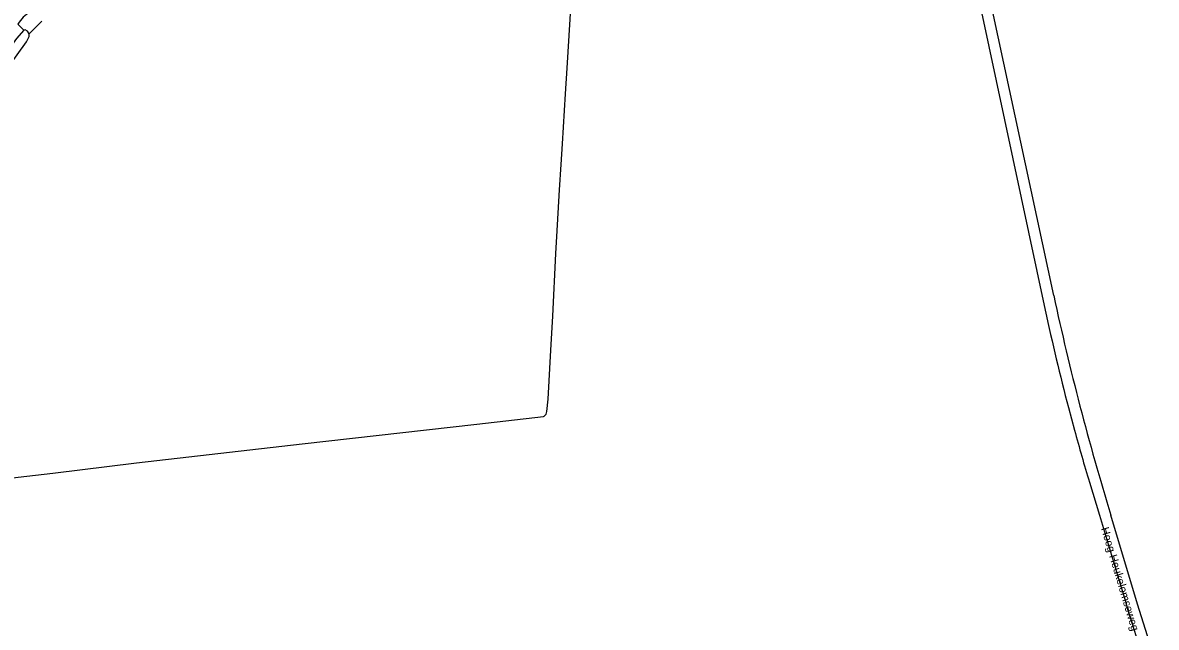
# Model space of a CAD drawing. Extents: x 137999 to 141000, y 397500 to 400501.
# Drawn here: x 139030.1 to 139384.1, y 399235.9 to 399424.8 of the extents above; entities that cross this region are included whole.
import ezdxf

# ---------------------------------------------------------------- set-up
doc = ezdxf.new("R2010")
doc.units = 0
doc.layers.add('gg-anno-openbare ruimte label', color=7, linetype='Continuous')
doc.layers.add('gx-grn-maaiveld', color=7, linetype='Continuous')

msp = doc.modelspace()

# ---------------------------------------------------------------- linework, layer by layer
at = {"layer": 'gx-grn-maaiveld'}
for p, q in [((139030.39, 399422.5), (139028.59, 399424.36)), ((139032.12, 399421.36), (139036.09, 399425.34)), ((139356.63, 399304.6), (139358.52, 399297.55))]:
    msp.add_line(p, q, dxfattribs=at)
for points in [[(139352.03, 399339.57), (139332.86, 399428.58), (139330.84, 399437.96), (139324.05, 399469.46), (139322.08, 399479.8), (139321.59, 399482.4), (139321.56, 399482.65), (139321.53, 399482.9), (139321.51, 399483.14), (139321.49, 399483.39), (139321.49, 399483.64), (139321.48, 399483.89), (139321.51, 399484.64), (139321.52, 399484.89), (139321.53, 399485.04), (139321.57, 399485.38), (139321.62, 399485.71), (139321.64, 399485.87), (139321.66, 399485.97), (139321.69, 399486.12), (139321.85, 399486.85)], [(139317.03, 399483.66), (139317.62, 399481.56), (139318.23, 399481.69), (139320.63, 399469.61), (139322.44, 399461.15), (139323.61, 399455.67), (139325.21, 399448.15), (139326.57, 399441.81), (139349.39, 399335.03)], [(139000.64, 399279.59), (139039.53, 399284.07), (139065.56, 399287.37), (139117.32, 399293.29), (139171.85, 399299.38), (139192.71, 399301.79), (139192.88, 399301.93), (139193.42, 399302.39), (139193.56, 399302.5), (139193.76, 399303.34), (139194.15, 399307.25), (139194.95, 399322.48), (139195.58, 399333.1), (139196.58, 399352.75), (139196.85, 399358.08), (139197.7, 399372.64), (139198.24, 399380.53), (139198.68, 399386.93), (139199.61, 399402.59), (139200.09, 399410.57), (139201.36, 399431.03)], [(139030.39, 399422.5), (139028.15, 399419.91), (139016.69, 399404), (139010.66, 399395.4), (139004.05, 399385.13), (138999.4, 399377.67), (138997.01, 399372.32), (138995.53, 399365.78), (138995.11, 399361), (138994.76, 399357.97), (138994.97, 399356.64), (138995.18, 399356.07), (138995.81, 399355.23), (138996.31, 399354.88), (138997.01, 399354.88), (138997.5, 399355.02), (138997.85, 399355.23), (138997.93, 399355.34), (138998.21, 399355.72)], [(139032.12, 399421.36), (139031.62, 399422.13), (139030.85, 399422.56), (139030.39, 399422.5)], [(138998.21, 399355.72), (138998.15, 399357.48), (138998.14, 399357.76), (138998.74, 399364.53), (138998.95, 399365.56), (138999.94, 399370.44), (139001.84, 399375.95), (139009.34, 399388.17), (139020.51, 399404.05), (139031.27, 399418.83), (139032.05, 399420.45), (139032.1, 399421.15), (139032.12, 399421.36)], [(139363.18, 399281.3), (139366.35, 399271), (139371.95, 399252.25), (139374.29, 399244.39), (139375.2, 399241.35), (139379.63, 399227.18), (139381.13, 399222.37), (139381.84, 399220.09), (139397.41, 399171.34), (139398.23, 399168.81), (139403.4, 399152.6), (139405.12, 399147.22), (139420.47, 399099.19), (139422.89, 399091.62), (139423.63, 399089.3)], [(139425.45, 399095.01), (139425.22, 399095.74), (139424.99, 399096.46), (139410.71, 399141.05), (139409.43, 399145.07), (139388.42, 399210.71), (139388.03, 399211.96), (139386.32, 399217.42), (139378.23, 399243.23), (139369.9, 399270.95)]]:
    msp.add_lwpolyline(points, dxfattribs=at)
for centre, radius, start, end in [((139037.61, 399419.14), 10.42, 119.7891, 149.9719), ((140148.02, 399510.21), 814.07, 192.10008, 197.09224), ((140025.98, 399479.91), 691.93, 192.08614, 194.6768), ((140020.29, 399478.38), 686.04, 195.2833, 196.69502)]:
    msp.add_arc(centre, radius, start, end, dxfattribs=at)

# ---------------------------------------------------------------- texts
at = {"layer": 'gg-anno-openbare ruimte label'}
msp.add_text('Hoog Heukelomseweg', height=2.5, rotation=286.6, dxfattribs=at).set_placement((139366.77, 399266.83))

doc.saveas('drawing.dxf')
